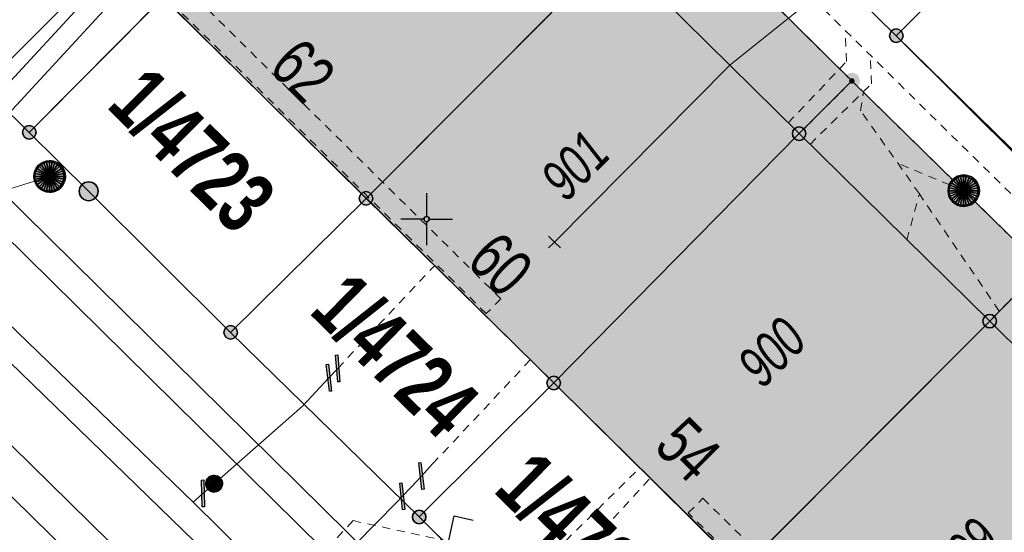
# Model space of a CAD drawing. Header units: metres. Extents: x 2695560 to 2696939, y 1260491 to 1262050.
# Tile 364 of 656: x 2695841 to 2695865, y 1261042 to 1261055. Entities that reach past the tile are written whole.
import ezdxf

# ---------------------------------------------------------------- set-up
doc = ezdxf.new("R2010")
doc.units = ezdxf.units.M
doc.linetypes.add('AUSGEZOGEN', pattern=[0])
doc.linetypes.add('VERDECKT2_S2', pattern=[0.36, 0.2, -0.16])
for name, color, linetype in [('XR$1$AV_Flächen (EO)', 7, 'AUSGEZOGEN'), ('XR$1$AV_Gebäudeflächen (BB)', 7, 'AUSGEZOGEN'), ('XR$1$AV_Gebäudeflächen (EO)', 7, 'AUSGEZOGEN'), ('XR$1$AV_Grenzpunkte', 7, 'AUSGEZOGEN'), ('XR$1$AV_Grundstück-Nr.', 7, 'AUSGEZOGEN'), ('XR$1$AV_Haus-Nr.', 7, 'AUSGEZOGEN'), ('XR$1$AV_Koordinatennetzpunkte', 7, 'AUSGEZOGEN'), ('XR$1$AV_Linien (BB)', 7, 'AUSGEZOGEN'), ('XR$1$AV_Versicherung-Nr.', 7, 'AUSGEZOGEN'), ('XR$1$AW_LK_Schachtdeckel', 24, 'AUSGEZOGEN'), ('XR$1$AW_LK_Zwischenpunkt', 24, 'AUSGEZOGEN'), ('XR$1$GA_LK_Absperrarmatur', 32, 'AUSGEZOGEN'), ('XR$1$GA_LK_Rohrleitungsteil', 32, 'AUSGEZOGEN'), ('XR$1$Liegenschaftsgrenzen', 7, 'AUSGEZOGEN'), ('XR$1$PFAV', 255, 'AUSGEZOGEN'), ('XR$1$PFAW', 255, 'AUSGEZOGEN'), ('XR$1$PFGA', 255, 'AUSGEZOGEN'), ('XR$1$RP_Abstandslinie', 7, 'AUSGEZOGEN'), ('XR$1$WA_LK_Rohrleitungsteil', 171, 'AUSGEZOGEN')]:
    doc.layers.add(name, color=color, linetype=linetype)
for name, color, linetype, lineweight in [('XR$2$ABW-Linie-R-genau', 4, 'AUSGEZOGEN', 18), ('XR$2$ABW-Linie-R-ungenau', 4, 'VERDECKT2_S2', 18), ('XR$2$ABW-LinieFlaeche-R-genau', 4, 'AUSGEZOGEN', 18), ('XR$2$ABW-Punkt', 6, 'AUSGEZOGEN', 18), ('XR$2$ELE-Flaeche-oberirdisch', 1, 'AUSGEZOGEN', 18), ('XR$2$ELE-LinieFlaeche-genau', 1, 'AUSGEZOGEN', 18), ('XR$2$ELE-LinieFlaeche-ungenau', 1, 'VERDECKT2_S2', 18), ('XR$2$GAS-Linie-genau', 12, 'AUSGEZOGEN', 18), ('XR$2$GAS-Linie-ungenau', 12, 'VERDECKT2_S2', 18), ('XR$2$GAS-Punkt', 12, 'AUSGEZOGEN', 18), ('XR$2$KOM-Linie-U-genau', 91, 'AUSGEZOGEN', 18), ('XR$2$KOM-Punkt-U', 91, 'AUSGEZOGEN', 18), ('XR$2$WAS-Linie-genau', 5, 'AUSGEZOGEN', 18), ('XR$2$WAS-Linie-ungenau', 5, 'VERDECKT2_S2', 18)]:
    doc.layers.add(name, color=color, linetype=linetype, lineweight=lineweight)
doc.styles.add('ARIAL', font='arial.ttf')

# ---------------------------------------------------------------- blocks, each defined once
blk = doc.blocks.new('BAV15')
at = {"layer": 'XR$1$PFAV', "transparency": 33554687}
blk.add_hatch(color=7, dxfattribs=at).paths.add_polyline_path([(0.5, 0), (0.49, 0.101), (0.459, 0.197), (0.41, 0.286), (0.344, 0.362), (0.264, 0.424), (0.174, 0.469), (0.076, 0.494), (-0.025, 0.499), (-0.125, 0.484), (-0.22, 0.449), (-0.306, 0.395), (-0.379, 0.326), (-0.437, 0.243), (-0.477, 0.15), (-0.497, 0.051), (-0.497, -0.051), (-0.477, -0.15), (-0.437, -0.243), (-0.379, -0.326), (-0.306, -0.395), (-0.22, -0.449), (-0.125, -0.484), (-0.025, -0.499), (0.076, -0.494), (0.174, -0.469), (0.264, -0.424), (0.344, -0.362), (0.41, -0.286), (0.459, -0.197), (0.49, -0.101)])
at = {"color": 7, "transparency": 33554687}
for start, end in [(90, 270), (270, 90)]:
    blk.add_arc((0, 0), 0.5, start, end, dxfattribs=at)
at = {"layer": 'XR$1$PFAV', "transparency": 33554687}
blk.add_circle((0, 0), 0.5, dxfattribs=at)
blk = doc.blocks.new('BWAV20')
at = {"true_color": 0x000000, "transparency": 33554687}
blk.add_hatch(color=18, dxfattribs=at).paths.add_polyline_path([(0.167, 0), (0.163, 0.034), (0.153, 0.066), (0.137, 0.095), (0.115, 0.121), (0.088, 0.141), (0.058, 0.156), (0.025, 0.165), (-0.008, 0.166), (-0.042, 0.161), (-0.073, 0.15), (-0.102, 0.132), (-0.126, 0.109), (-0.146, 0.081), (-0.159, 0.05), (-0.166, 0.017), (-0.166, -0.017), (-0.159, -0.05), (-0.146, -0.081), (-0.126, -0.109), (-0.102, -0.132), (-0.073, -0.15), (-0.042, -0.161), (-0.008, -0.166), (0.025, -0.165), (0.058, -0.156), (0.088, -0.141), (0.115, -0.121), (0.137, -0.095), (0.153, -0.066), (0.163, -0.034)])
at = {"layer": 'XR$1$PFAV', "transparency": 33554687}
blk.add_hatch(color=7, dxfattribs=at).paths.add_polyline_path([(0.5, 0), (0.49, 0.101), (0.459, 0.197), (0.41, 0.286), (0.344, 0.362), (0.264, 0.424), (0.174, 0.469), (0.076, 0.494), (-0.025, 0.499), (-0.125, 0.484), (-0.22, 0.449), (-0.306, 0.395), (-0.379, 0.326), (-0.437, 0.243), (-0.477, 0.15), (-0.497, 0.051), (-0.497, -0.051), (-0.477, -0.15), (-0.437, -0.243), (-0.379, -0.326), (-0.306, -0.395), (-0.22, -0.449), (-0.125, -0.484), (-0.025, -0.499), (0.076, -0.494), (0.174, -0.469), (0.264, -0.424), (0.344, -0.362), (0.41, -0.286), (0.459, -0.197), (0.49, -0.101)])
blk = doc.blocks.new('BAV2041')
at = {"color": 7, "transparency": 33554687}
for p, q in [((0, 0.5), (0, 0.05)), ((-0.05, 0), (-0.5, 0)), ((0.05, 0), (0.5, 0)), ((0, -0.05), (0, -0.5))]:
    blk.add_line(p, q, dxfattribs=at)
blk.add_circle((0, 0), 0.05, dxfattribs=at)
for start, end in [(90, 270), (270, 90)]:
    blk.add_arc((0, 0), 0.05, start, end, dxfattribs=at)
blk = doc.blocks.new('BAW2093')
at = {"transparency": 33554687}
blk.add_lwpolyline([(-0.375, -0.5), (0, -0.5), (0, 0.5), (0.375, 0.5)], dxfattribs=at)
blk = doc.blocks.new('BAW2088')
at = {"layer": 'XR$1$PFAW', "transparency": 33554687}
blk.add_hatch(color=253, dxfattribs=at).paths.add_polyline_path([(0.51, 0), (0.5, 0.101), (0.47, 0.197), (0.421, 0.286), (0.355, 0.362), (0.275, 0.424), (0.184, 0.469), (0.086, 0.494), (-0.015, 0.499), (-0.115, 0.484), (-0.21, 0.449), (-0.296, 0.395), (-0.369, 0.326), (-0.427, 0.243), (-0.467, 0.15), (-0.487, 0.051), (-0.487, -0.051), (-0.467, -0.15), (-0.427, -0.243), (-0.369, -0.326), (-0.296, -0.395), (-0.21, -0.449), (-0.115, -0.484), (-0.015, -0.499), (0.086, -0.494), (0.184, -0.469), (0.275, -0.424), (0.355, -0.362), (0.421, -0.286), (0.47, -0.197), (0.5, -0.101)])
at = {"transparency": 33554687}
for start, end in [(91.1948, 268.8052), (268.8052, 91.1948)]:
    blk.add_arc((0.01, 0), 0.5, start, end, dxfattribs=at)
at = {"layer": 'XR$1$PFAW', "transparency": 33554687}
blk.add_circle((0.01, 0), 0.5, dxfattribs=at)
blk = doc.blocks.new('BWA2013')
at = {"true_color": 0x000000, "transparency": 33554687}
blk.add_hatch(color=18, dxfattribs=at).paths.add_polyline_path([(-0.291, -0.409), (0.352, 0.357), (0.291, 0.409), (-0.352, -0.357)])
at = {"transparency": 33554687}
blk.add_lwpolyline([(-0.291, -0.409), (-0.352, -0.357), (0.291, 0.409), (0.352, 0.357), (-0.291, -0.409)], close=True, dxfattribs=at)
blk = doc.blocks.new('BGA2013')
at = {"transparency": 33554687}
blk.add_hatch(color=36, dxfattribs=at).paths.add_polyline_path([(-0.291, -0.409), (0.352, 0.357), (0.291, 0.409), (-0.352, -0.357)])
at = {"color": 32, "transparency": 33554687}
blk.add_lwpolyline([(-0.291, -0.409), (-0.352, -0.357), (0.291, 0.409), (0.352, 0.357), (-0.291, -0.409)], close=True, dxfattribs=at)
blk = doc.blocks.new('BGA965')
at = {"layer": 'XR$1$PFGA', "transparency": 33554687}
blk.add_hatch(color=7, dxfattribs=at).paths.add_polyline_path([(0.5, 0), (0.49, 0.101), (0.459, 0.197), (0.41, 0.286), (0.344, 0.362), (0.264, 0.424), (0.174, 0.469), (0.076, 0.494), (-0.025, 0.499), (-0.125, 0.484), (-0.22, 0.449), (-0.306, 0.395), (-0.379, 0.326), (-0.437, 0.243), (-0.477, 0.15), (-0.497, 0.051), (-0.497, -0.051), (-0.477, -0.15), (-0.437, -0.243), (-0.379, -0.326), (-0.306, -0.395), (-0.22, -0.449), (-0.125, -0.484), (-0.025, -0.499), (0.076, -0.494), (0.174, -0.469), (0.264, -0.424), (0.344, -0.362), (0.41, -0.286), (0.459, -0.197), (0.49, -0.101)])
at = {"color": 32, "transparency": 33554687}
blk.add_line((0, 0.5), (0, -0.5), dxfattribs=at)
for start, end in [(90, 270), (270, 90)]:
    blk.add_arc((0, 0), 0.5, start, end, dxfattribs=at)
at = {"layer": 'XR$1$PFGA', "transparency": 33554687}
blk.add_circle((0, 0), 0.5, dxfattribs=at)
blk = doc.blocks.new('KOM-UNBEKANNT-U')
at = {"layer": 'XR$2$KOM-Punkt-U', "linetype": 'AUSGEZOGEN', "lineweight": 20, "transparency": 33554687}
for p, q in [((0, 0, 2500), (-141, 141, 2500)), ((-141, -141, 2500), (0, 0, 2500)), ((0, 0, 2500), (141, 141, 2500)), ((141, -141, 2500), (0, 0, 2500))]:
    blk.add_line(p, q, dxfattribs=at)
blk = doc.blocks.new('GAS-ABSPERRORGAN')
at = {"layer": 'XR$2$GAS-Punkt', "linetype": 'AUSGEZOGEN', "lineweight": 25, "transparency": 33554687}
blk.add_line((0, 200, 2500), (0, -200, 2500), dxfattribs=at)
for points in [[(-196, 39, 2500), (0, 0, 2500), (-200, 0, 2500)], [(-196, 39), (0, 0), (-200, 0)], [(-196, 39, 2500), (-196, 39), (-200, 0), (-200, 0, 2500)], [(-200, 0, 2500), (0, 0, 2500), (-196, -39, 2500)], [(-200, 0), (0, 0), (-196, -39)], [(-185, 77, 2500), (0, 0, 2500), (-196, 39, 2500)], [(-185, 77), (0, 0), (-196, 39)], [(-185, 77, 2500), (-185, 77), (-196, 39), (-196, 39, 2500)], [(-196, -39, 2500), (0, 0, 2500), (-185, -77, 2500)], [(-196, -39), (0, 0), (-185, -77)], [(-166, 111, 2500), (0, 0, 2500), (-185, 77, 2500)], [(-166, 111), (0, 0), (-185, 77)], [(-166, 111, 2500), (-166, 111), (-185, 77), (-185, 77, 2500)], [(-185, -77, 2500), (0, 0, 2500), (-166, -111, 2500)], [(-185, -77), (0, 0), (-166, -111)], [(-141, 141, 2500), (0, 0, 2500), (-166, 111, 2500)], [(-141, 141), (0, 0), (-166, 111)], [(-141, 141, 2500), (-141, 141), (-166, 111), (-166, 111, 2500)], [(-166, -111, 2500), (0, 0, 2500), (-141, -141, 2500)], [(-166, -111), (0, 0), (-141, -141)], [(-111, 166, 2500), (0, 0, 2500), (-141, 141, 2500)], [(-111, 166), (0, 0), (-141, 141)], [(-111, 166, 2500), (-111, 166), (-141, 141), (-141, 141, 2500)], [(-141, -141, 2500), (0, 0, 2500), (-111, -166, 2500)], [(-141, -141), (0, 0), (-111, -166)], [(-77, 185, 2500), (0, 0, 2500), (-111, 166, 2500)], [(-77, 185), (0, 0), (-111, 166)], [(-77, 185, 2500), (-77, 185), (-111, 166), (-111, 166, 2500)], [(-111, -166, 2500), (0, 0, 2500), (-77, -185, 2500)], [(-111, -166), (0, 0), (-77, -185)], [(-39, 196, 2500), (0, 0, 2500), (-77, 185, 2500)], [(-39, 196), (0, 0), (-77, 185)], [(-39, 196, 2500), (-39, 196), (-77, 185), (-77, 185, 2500)], [(-77, -185, 2500), (0, 0, 2500), (-39, -196, 2500)], [(-77, -185), (0, 0), (-39, -196)], [(0, 200, 2500), (0, 0, 2500), (-39, 196, 2500)], [(0, 200), (0, 0), (-39, 196)], [(0, 200, 2500), (0, 200), (-39, 196), (-39, 196, 2500)], [(-39, -196, 2500), (0, 0, 2500), (0, -200, 2500)], [(-39, -196), (0, 0), (0, -200)], [(39, 196, 2500), (0, 0, 2500), (0, 200, 2500)], [(39, 196), (0, 0), (0, 200)], [(39, 196, 2500), (39, 196), (0, 200), (0, 200, 2500)], [(77, 185, 2500), (0, 0, 2500), (39, 196, 2500)], [(77, 185), (0, 0), (39, 196)], [(111, 166, 2500), (0, 0, 2500), (77, 185, 2500)], [(111, 166), (0, 0), (77, 185)], [(141, 141, 2500), (0, 0, 2500), (111, 166, 2500)], [(141, 141), (0, 0), (111, 166)], [(166, 111, 2500), (0, 0, 2500), (141, 141, 2500)], [(166, 111), (0, 0), (141, 141)], [(185, 77, 2500), (0, 0, 2500), (166, 111, 2500)], [(185, 77), (0, 0), (166, 111)], [(196, 39, 2500), (0, 0, 2500), (185, 77, 2500)], [(196, 39), (0, 0), (185, 77)], [(200, 0, 2500), (0, 0, 2500), (196, 39, 2500)], [(200, 0), (0, 0), (196, 39)], [(0, -200, 2500), (0, 0, 2500), (39, -196, 2500)], [(39, -196, 2500), (0, 0, 2500), (77, -185, 2500)], [(77, -185, 2500), (0, 0, 2500), (111, -166, 2500)], [(111, -166, 2500), (0, 0, 2500), (141, -141, 2500)], [(141, -141, 2500), (0, 0, 2500), (166, -111, 2500)], [(166, -111, 2500), (0, 0, 2500), (185, -77, 2500)], [(185, -77, 2500), (0, 0, 2500), (196, -39, 2500)], [(196, -39, 2500), (0, 0, 2500), (200, 0, 2500)], [(0, -200), (0, 0), (39, -196)], [(39, -196), (0, 0), (77, -185)], [(77, -185), (0, 0), (111, -166)], [(111, -166), (0, 0), (141, -141)], [(141, -141), (0, 0), (166, -111)], [(166, -111), (0, 0), (185, -77)], [(185, -77), (0, 0), (196, -39)], [(196, -39), (0, 0), (200, 0)], [(77, 185, 2500), (77, 185), (39, 196), (39, 196, 2500)], [(111, 166, 2500), (111, 166), (77, 185), (77, 185, 2500)], [(141, 141, 2500), (141, 141), (111, 166), (111, 166, 2500)], [(166, 111, 2500), (166, 111), (141, 141), (141, 141, 2500)], [(185, 77, 2500), (185, 77), (166, 111), (166, 111, 2500)], [(196, 39, 2500), (196, 39), (185, 77), (185, 77, 2500)], [(200, 0, 2500), (200, 0), (196, 39), (196, 39, 2500)], [(-200, 0, 2500), (-200, 0), (-196, -39), (-196, -39, 2500)], [(-196, -39, 2500), (-196, -39), (-185, -77), (-185, -77, 2500)], [(-185, -77, 2500), (-185, -77), (-166, -111), (-166, -111, 2500)], [(-166, -111, 2500), (-166, -111), (-141, -141), (-141, -141, 2500)], [(-141, -141, 2500), (-141, -141), (-111, -166), (-111, -166, 2500)], [(-111, -166, 2500), (-111, -166), (-77, -185), (-77, -185, 2500)], [(-77, -185, 2500), (-77, -185), (-39, -196), (-39, -196, 2500)], [(-39, -196, 2500), (-39, -196), (0, -200), (0, -200, 2500)], [(0, -200, 2500), (0, -200), (39, -196), (39, -196, 2500)], [(39, -196, 2500), (39, -196), (77, -185), (77, -185, 2500)], [(77, -185, 2500), (77, -185), (111, -166), (111, -166, 2500)], [(111, -166, 2500), (111, -166), (141, -141), (141, -141, 2500)], [(141, -141, 2500), (141, -141), (166, -111), (166, -111, 2500)], [(166, -111, 2500), (166, -111), (185, -77), (185, -77, 2500)], [(185, -77, 2500), (185, -77), (196, -39), (196, -39, 2500)], [(196, -39, 2500), (196, -39), (200, 0), (200, 0, 2500)]]:
    blk.add_3dface(points, dxfattribs=at)
blk = doc.blocks.new('ABW-SCHLAMMSAMMLER_RUND')
at = {"layer": 'XR$2$ABW-Punkt', "linetype": 'AUSGEZOGEN', "lineweight": 13, "transparency": 33554687}
for p, q in [((-70, 75, 2500), (70, 75, 2500)), ((-70, -75, 2500), (70, -75, 2500))]:
    blk.add_line(p, q, dxfattribs=at)
blk.add_polyline3d([(90, 0, 2500), (0, 0, 2500), (-90, 0, 2500)], dxfattribs=at)
at = {"layer": 'XR$2$ABW-Punkt', "linetype": 'AUSGEZOGEN', "lineweight": 25, "transparency": 33554687}
for points in [[(-147, 29, 2500), (0, 0, 2500), (-150, 0, 2500)], [(-147, 29), (0, 0), (-150, 0)], [(-147, 29, 2500), (-147, 29), (-150, 0), (-150, 0, 2500)], [(-150, 0, 2500), (0, 0, 2500), (-147, -29, 2500)], [(-150, 0), (0, 0), (-147, -29)], [(-139, 57, 2500), (0, 0, 2500), (-147, 29, 2500)], [(-139, 57), (0, 0), (-147, 29)], [(-139, 57, 2500), (-139, 57), (-147, 29), (-147, 29, 2500)], [(-147, -29, 2500), (0, 0, 2500), (-139, -57, 2500)], [(-147, -29), (0, 0), (-139, -57)], [(-125, 83, 2500), (0, 0, 2500), (-139, 57, 2500)], [(-125, 83), (0, 0), (-139, 57)], [(-125, 83, 2500), (-125, 83), (-139, 57), (-139, 57, 2500)], [(-139, -57, 2500), (0, 0, 2500), (-125, -83, 2500)], [(-139, -57), (0, 0), (-125, -83)], [(-106, 106, 2500), (0, 0, 2500), (-125, 83, 2500)], [(-106, 106), (0, 0), (-125, 83)], [(-106, 106, 2500), (-106, 106), (-125, 83), (-125, 83, 2500)], [(-125, -83, 2500), (0, 0, 2500), (-106, -106, 2500)], [(-125, -83), (0, 0), (-106, -106)], [(-83, 125, 2500), (0, 0, 2500), (-106, 106, 2500)], [(-83, 125), (0, 0), (-106, 106)], [(-83, 125, 2500), (-83, 125), (-106, 106), (-106, 106, 2500)], [(-106, -106, 2500), (0, 0, 2500), (-83, -125, 2500)], [(-106, -106), (0, 0), (-83, -125)], [(-57, 139, 2500), (0, 0, 2500), (-83, 125, 2500)], [(-57, 139), (0, 0), (-83, 125)], [(-57, 139, 2500), (-57, 139), (-83, 125), (-83, 125, 2500)], [(-83, -125, 2500), (0, 0, 2500), (-57, -139, 2500)], [(-83, -125), (0, 0), (-57, -139)], [(-29, 147, 2500), (0, 0, 2500), (-57, 139, 2500)], [(-29, 147), (0, 0), (-57, 139)], [(-29, 147, 2500), (-29, 147), (-57, 139), (-57, 139, 2500)], [(-57, -139, 2500), (0, 0, 2500), (-29, -147, 2500)], [(-57, -139), (0, 0), (-29, -147)], [(0, 150, 2500), (0, 0, 2500), (-29, 147, 2500)], [(0, 150), (0, 0), (-29, 147)], [(0, 150, 2500), (0, 150), (-29, 147), (-29, 147, 2500)], [(-29, -147, 2500), (0, 0, 2500), (0, -150, 2500)], [(-29, -147), (0, 0), (0, -150)], [(29, 147, 2500), (0, 0, 2500), (0, 150, 2500)], [(29, 147), (0, 0), (0, 150)], [(29, 147, 2500), (29, 147), (0, 150), (0, 150, 2500)], [(57, 139, 2500), (0, 0, 2500), (29, 147, 2500)], [(57, 139), (0, 0), (29, 147)], [(83, 125, 2500), (0, 0, 2500), (57, 139, 2500)], [(83, 125), (0, 0), (57, 139)], [(106, 106, 2500), (0, 0, 2500), (83, 125, 2500)], [(106, 106), (0, 0), (83, 125)], [(125, 83, 2500), (0, 0, 2500), (106, 106, 2500)], [(125, 83), (0, 0), (106, 106)], [(139, 57, 2500), (0, 0, 2500), (125, 83, 2500)], [(139, 57), (0, 0), (125, 83)], [(147, 29, 2500), (0, 0, 2500), (139, 57, 2500)], [(147, 29), (0, 0), (139, 57)], [(150, 0, 2500), (0, 0, 2500), (147, 29, 2500)], [(150, 0), (0, 0), (147, 29)], [(0, -150, 2500), (0, 0, 2500), (29, -147, 2500)], [(29, -147, 2500), (0, 0, 2500), (57, -139, 2500)], [(57, -139, 2500), (0, 0, 2500), (83, -125, 2500)], [(83, -125, 2500), (0, 0, 2500), (106, -106, 2500)], [(106, -106, 2500), (0, 0, 2500), (125, -83, 2500)], [(125, -83, 2500), (0, 0, 2500), (139, -57, 2500)], [(139, -57, 2500), (0, 0, 2500), (147, -29, 2500)], [(147, -29, 2500), (0, 0, 2500), (150, 0, 2500)], [(0, -150), (0, 0), (29, -147)], [(29, -147), (0, 0), (57, -139)], [(57, -139), (0, 0), (83, -125)], [(83, -125), (0, 0), (106, -106)], [(106, -106), (0, 0), (125, -83)], [(125, -83), (0, 0), (139, -57)], [(139, -57), (0, 0), (147, -29)], [(147, -29), (0, 0), (150, 0)], [(57, 139, 2500), (57, 139), (29, 147), (29, 147, 2500)], [(83, 125, 2500), (83, 125), (57, 139), (57, 139, 2500)], [(106, 106, 2500), (106, 106), (83, 125), (83, 125, 2500)], [(125, 83, 2500), (125, 83), (106, 106), (106, 106, 2500)], [(139, 57, 2500), (139, 57), (125, 83), (125, 83, 2500)], [(147, 29, 2500), (147, 29), (139, 57), (139, 57, 2500)], [(150, 0, 2500), (150, 0), (147, 29), (147, 29, 2500)], [(-150, 0, 2500), (-150, 0), (-147, -29), (-147, -29, 2500)], [(-147, -29, 2500), (-147, -29), (-139, -57), (-139, -57, 2500)], [(-139, -57, 2500), (-139, -57), (-125, -83), (-125, -83, 2500)], [(-125, -83, 2500), (-125, -83), (-106, -106), (-106, -106, 2500)], [(-106, -106, 2500), (-106, -106), (-83, -125), (-83, -125, 2500)], [(-83, -125, 2500), (-83, -125), (-57, -139), (-57, -139, 2500)], [(-57, -139, 2500), (-57, -139), (-29, -147), (-29, -147, 2500)], [(-29, -147, 2500), (-29, -147), (0, -150), (0, -150, 2500)], [(0, -150, 2500), (0, -150), (29, -147), (29, -147, 2500)], [(29, -147, 2500), (29, -147), (57, -139), (57, -139, 2500)], [(57, -139, 2500), (57, -139), (83, -125), (83, -125, 2500)], [(83, -125, 2500), (83, -125), (106, -106), (106, -106, 2500)], [(106, -106, 2500), (106, -106), (125, -83), (125, -83, 2500)], [(125, -83, 2500), (125, -83), (139, -57), (139, -57, 2500)], [(139, -57, 2500), (139, -57), (147, -29), (147, -29, 2500)], [(147, -29, 2500), (147, -29), (150, 0), (150, 0, 2500)]]:
    blk.add_3dface(points, dxfattribs=at)
blk = doc.blocks.new('ABW-DECKEL')
at = {"layer": 'XR$2$ABW-Punkt', "linetype": 'AUSGEZOGEN', "lineweight": 25, "transparency": 33554687}
for points in [[(-247, 247, 2500), (0, 0, 2500), (-291, 194, 2500)], [(-247, 247), (0, 0), (-291, 194)], [(-247, 247, 2500), (-247, 247), (-291, 194), (-291, 194, 2500)], [(-194, 291, 2500), (0, 0, 2500), (-247, 247, 2500)], [(-194, 291), (0, 0), (-247, 247)], [(-194, 291, 2500), (-194, 291), (-247, 247), (-247, 247, 2500)], [(-134, 323, 2500), (0, 0, 2500), (-194, 291, 2500)], [(-134, 323), (0, 0), (-194, 291)], [(-134, 323, 2500), (-134, 323), (-194, 291), (-194, 291, 2500)], [(-68, 343, 2500), (0, 0, 2500), (-134, 323, 2500)], [(-68, 343), (0, 0), (-134, 323)], [(-68, 343, 2500), (-68, 343), (-134, 323), (-134, 323, 2500)], [(0, 350, 2500), (0, 0, 2500), (-68, 343, 2500)], [(0, 350), (0, 0), (-68, 343)], [(0, 350, 2500), (0, 350), (-68, 343), (-68, 343, 2500)], [(68, 343, 2500), (0, 0, 2500), (0, 350, 2500)], [(68, 343), (0, 0), (0, 350)], [(68, 343, 2500), (68, 343), (0, 350), (0, 350, 2500)], [(134, 323, 2500), (0, 0, 2500), (68, 343, 2500)], [(134, 323), (0, 0), (68, 343)], [(194, 291, 2500), (0, 0, 2500), (134, 323, 2500)], [(194, 291), (0, 0), (134, 323)], [(247, 247, 2500), (0, 0, 2500), (194, 291, 2500)], [(247, 247), (0, 0), (194, 291)], [(291, 194, 2500), (0, 0, 2500), (247, 247, 2500)], [(291, 194), (0, 0), (247, 247)], [(134, 323, 2500), (134, 323), (68, 343), (68, 343, 2500)], [(194, 291, 2500), (194, 291), (134, 323), (134, 323, 2500)], [(247, 247, 2500), (247, 247), (194, 291), (194, 291, 2500)], [(291, 194, 2500), (291, 194), (247, 247), (247, 247, 2500)], [(-343, 68, 2500), (0, 0, 2500), (-350, 0, 2500)], [(-343, 68), (0, 0), (-350, 0)], [(-343, 68, 2500), (-343, 68), (-350, 0), (-350, 0, 2500)], [(-350, 0, 2500), (0, 0, 2500), (-343, -68, 2500)], [(-350, 0), (0, 0), (-343, -68)], [(-323, 134, 2500), (0, 0, 2500), (-343, 68, 2500)], [(-323, 134), (0, 0), (-343, 68)], [(-323, 134, 2500), (-323, 134), (-343, 68), (-343, 68, 2500)], [(-343, -68, 2500), (0, 0, 2500), (-323, -134, 2500)], [(-343, -68), (0, 0), (-323, -134)], [(-291, 194, 2500), (0, 0, 2500), (-323, 134, 2500)], [(-291, 194), (0, 0), (-323, 134)], [(-291, 194, 2500), (-291, 194), (-323, 134), (-323, 134, 2500)], [(-323, -134, 2500), (0, 0, 2500), (-291, -194, 2500)], [(-323, -134), (0, 0), (-291, -194)], [(-291, -194, 2500), (0, 0, 2500), (-247, -247, 2500)], [(-291, -194), (0, 0), (-247, -247)], [(-247, -247, 2500), (0, 0, 2500), (-194, -291, 2500)], [(-247, -247), (0, 0), (-194, -291)], [(-194, -291, 2500), (0, 0, 2500), (-134, -323, 2500)], [(-194, -291), (0, 0), (-134, -323)], [(-134, -323, 2500), (0, 0, 2500), (-68, -343, 2500)], [(-134, -323), (0, 0), (-68, -343)], [(-68, -343, 2500), (0, 0, 2500), (0, -350, 2500)], [(-68, -343), (0, 0), (0, -350)], [(323, 134, 2500), (0, 0, 2500), (291, 194, 2500)], [(323, 134), (0, 0), (291, 194)], [(343, 68, 2500), (0, 0, 2500), (323, 134, 2500)], [(343, 68), (0, 0), (323, 134)], [(350, 0, 2500), (0, 0, 2500), (343, 68, 2500)], [(350, 0), (0, 0), (343, 68)], [(0, -350, 2500), (0, 0, 2500), (68, -343, 2500)], [(68, -343, 2500), (0, 0, 2500), (134, -323, 2500)], [(134, -323, 2500), (0, 0, 2500), (194, -291, 2500)], [(194, -291, 2500), (0, 0, 2500), (247, -247, 2500)], [(247, -247, 2500), (0, 0, 2500), (291, -194, 2500)], [(291, -194, 2500), (0, 0, 2500), (323, -134, 2500)], [(323, -134, 2500), (0, 0, 2500), (343, -68, 2500)], [(343, -68, 2500), (0, 0, 2500), (350, 0, 2500)], [(0, -350), (0, 0), (68, -343)], [(68, -343), (0, 0), (134, -323)], [(134, -323), (0, 0), (194, -291)], [(194, -291), (0, 0), (247, -247)], [(247, -247), (0, 0), (291, -194)], [(291, -194), (0, 0), (323, -134)], [(323, -134), (0, 0), (343, -68)], [(343, -68), (0, 0), (350, 0)], [(323, 134, 2500), (323, 134), (291, 194), (291, 194, 2500)], [(343, 68, 2500), (343, 68), (323, 134), (323, 134, 2500)], [(350, 0, 2500), (350, 0), (343, 68), (343, 68, 2500)], [(-350, 0, 2500), (-350, 0), (-343, -68), (-343, -68, 2500)], [(-343, -68, 2500), (-343, -68), (-323, -134), (-323, -134, 2500)], [(-323, -134, 2500), (-323, -134), (-291, -194), (-291, -194, 2500)], [(-291, -194, 2500), (-291, -194), (-247, -247), (-247, -247, 2500)], [(247, -247, 2500), (247, -247), (291, -194), (291, -194, 2500)], [(291, -194, 2500), (291, -194), (323, -134), (323, -134, 2500)], [(323, -134, 2500), (323, -134), (343, -68), (343, -68, 2500)], [(343, -68, 2500), (343, -68), (350, 0), (350, 0, 2500)], [(-247, -247, 2500), (-247, -247), (-194, -291), (-194, -291, 2500)], [(-194, -291, 2500), (-194, -291), (-134, -323), (-134, -323, 2500)], [(-134, -323, 2500), (-134, -323), (-68, -343), (-68, -343, 2500)], [(-68, -343, 2500), (-68, -343), (0, -350), (0, -350, 2500)], [(0, -350, 2500), (0, -350), (68, -343), (68, -343, 2500)], [(68, -343, 2500), (68, -343), (134, -323), (134, -323, 2500)], [(134, -323, 2500), (134, -323), (194, -291), (194, -291, 2500)], [(194, -291, 2500), (194, -291), (247, -247), (247, -247, 2500)]]:
    blk.add_3dface(points, dxfattribs=at)

msp = doc.modelspace()

# ---------------------------------------------------------------- hatches: boundary and pattern name
at = {"layer": 'XR$1$AV_Gebäudeflächen (BB)', "true_color": 0xd2d2d2, "transparency": 33554687}
for points in [[(2695849.51, 1261050.31), (2695855.47, 1261056.29), (2695850.53, 1261061.137), (2695848.757, 1261059.342), (2695848.294, 1261059.8), (2695847.38, 1261058.902), (2695847.857, 1261058.431), (2695844.621, 1261055.155)], [(2695855.47, 1261056.29), (2695849.51, 1261050.31), (2695854.03, 1261045.86), (2695859.94, 1261051.87)], [(2695858.57, 1261041.37), (2695864.53, 1261047.35), (2695859.94, 1261051.87), (2695854.03, 1261045.86)], [(2695864.53, 1261047.35), (2695858.57, 1261041.37), (2695863.465, 1261036.516), (2695869.377, 1261042.536)]]:
    msp.add_hatch(color=254, dxfattribs=at).paths.add_polyline_path(points)
at = {"layer": 'XR$1$AV_Gebäudeflächen (EO)', "true_color": 0xebebeb, "transparency": 33554687}
for points in [[(2695855.47, 1261056.29), (2695859.94, 1261051.87), (2695861.21, 1261053.14), (2695856.73, 1261057.58)], [(2695859.94, 1261051.87), (2695864.53, 1261047.35), (2695865.79, 1261048.64), (2695861.21, 1261053.14)], [(2695864.53, 1261047.35), (2695869.377, 1261042.536), (2695870.65, 1261043.83), (2695869.901, 1261044.571), (2695865.79, 1261048.64)]]:
    msp.add_hatch(color=7, dxfattribs=at).paths.add_polyline_path(points)

# ---------------------------------------------------------------- linework, layer by layer
at = {"layer": 'XR$1$AV_Flächen (EO)', "color": 7, "linetype": 'AUSGEZOGEN', "transparency": 33554687}
for p, q in [((2695855.47, 1261056.29), (2695859.94, 1261051.87)), ((2695859.94, 1261051.87), (2695864.53, 1261047.35)), ((2695864.53, 1261047.35), (2695869.377, 1261042.536))]:
    msp.add_line(p, q, dxfattribs=at)
at = {"layer": 'XR$1$AV_Flächen (EO)', "color": 7, "linetype": 'VERDECKT2_S2', "transparency": 33554687}
for points in [[(2695859.94, 1261051.87), (2695861.21, 1261053.14), (2695856.73, 1261057.58), (2695855.47, 1261056.29)], [(2695864.53, 1261047.35), (2695865.79, 1261048.64), (2695861.21, 1261053.14), (2695859.94, 1261051.87)], [(2695869.377, 1261042.536), (2695870.65, 1261043.83), (2695869.901, 1261044.571), (2695865.79, 1261048.64), (2695864.53, 1261047.35)]]:
    msp.add_lwpolyline(points, dxfattribs=at)
at = {"layer": 'XR$1$AV_Linien (BB)', "color": 7, "linetype": 'AUSGEZOGEN', "transparency": 33554687}
for p, q in [((2695849.51, 1261050.31), (2695855.47, 1261056.29)), ((2695855.47, 1261056.29), (2695859.94, 1261051.87)), ((2695841.4, 1261051.9), (2695844.621, 1261055.155)), ((2695849.51, 1261050.31), (2695844.621, 1261055.155)), ((2695859.94, 1261051.87), (2695854.03, 1261045.86)), ((2695859.94, 1261051.87), (2695864.53, 1261047.35)), ((2695854.03, 1261045.86), (2695849.51, 1261050.31)), ((2695858.57, 1261041.37), (2695864.53, 1261047.35)), ((2695864.53, 1261047.35), (2695869.377, 1261042.536)), ((2695858.57, 1261041.37), (2695854.03, 1261045.86))]:
    msp.add_line(p, q, dxfattribs=at)
for points in [[(2695866.916, 1261049.605), (2695862.28, 1261054.23), (2695857.79, 1261058.65), (2695853.92, 1261062.43), (2695852.87, 1261063.46)], [(2695851.83, 1261062.41), (2695852.52, 1261061.72), (2695856.73, 1261057.58), (2695861.21, 1261053.14), (2695865.79, 1261048.64), (2695869.901, 1261044.571), (2695870.65, 1261043.83)], [(2695841.4, 1261051.9), (2695842.83, 1261050.48), (2695846.25, 1261047.08), (2695850.79, 1261042.63), (2695855.35, 1261038.11), (2695860.27, 1261033.28)]]:
    msp.add_lwpolyline(points, dxfattribs=at)
at = {"layer": 'XR$1$Liegenschaftsgrenzen', "color": 7, "linetype": 'AUSGEZOGEN', "transparency": 33554687}
for p, q in [((2695841.4, 1261051.9), (2695851.83, 1261062.41)), ((2695857.79, 1261058.65), (2695862.28, 1261054.23)), ((2695862.28, 1261054.23), (2695866.25, 1261058.21)), ((2695861.21, 1261053.14), (2695856.73, 1261057.58)), ((2695837.53, 1261055.69), (2695841.4, 1261051.9)), ((2695862.28, 1261054.23), (2695866.86, 1261049.72)), ((2695861.21, 1261053.14), (2695865.79, 1261048.64)), ((2695846.25, 1261047.08), (2695850.79, 1261042.63)), ((2695850.79, 1261042.63), (2695855.35, 1261038.11))]:
    msp.add_line(p, q, dxfattribs=at)
for points in [[(2695856.73, 1261057.58), (2695855.47, 1261056.29), (2695849.51, 1261050.31), (2695846.25, 1261047.08)], [(2695850.79, 1261042.63), (2695854.03, 1261045.86), (2695859.94, 1261051.87), (2695861.21, 1261053.14)], [(2695841.4, 1261051.9), (2695842.83, 1261050.48), (2695846.25, 1261047.08)], [(2695865.79, 1261048.64), (2695864.53, 1261047.35), (2695858.57, 1261041.37), (2695855.35, 1261038.11)]]:
    msp.add_lwpolyline(points, dxfattribs=at)
at = {"layer": 'XR$1$RP_Abstandslinie', "color": 7, "linetype": 'AUSGEZOGEN', "transparency": 33554687}
msp.add_lwpolyline([(2695815.92, 1261083.45), (2695852.53, 1261047.34), (2695889.71, 1261010.67), (2695915.9, 1260984.83), (2695942.7, 1260958.39), (2695972.35, 1260992.97), (2695942.13, 1261023.53), (2695912.25, 1261053.75), (2695881.66, 1261084.69), (2695850.32, 1261116.38)], dxfattribs=at)
at = {"layer": 'XR$2$ABW-Linie-R-genau', "linetype": 'AUSGEZOGEN', "transparency": 33554687}
msp.add_line((2695841.883, 1261050.837), (2695840.358, 1261050.356), dxfattribs=at)
at = {"layer": 'XR$2$ABW-Linie-R-ungenau', "linetype": 'VERDECKT2_S2', "transparency": 33554687}
for p, q in [((2695863.902, 1261050.493), (2695862.374, 1261051.13)), ((2695864.761, 1261047.591), (2695862.829, 1261050.429))]:
    msp.add_line(p, q, dxfattribs=at)
for points in [[(2695867.599, 1261047.896), (2695853.003, 1261062.293), (2695852.421, 1261062.874)], [(2695859.676, 1261052.129), (2695861.08, 1261053.608), (2695861.054, 1261054.354)], [(2695860.203, 1261051.609), (2695861.682, 1261053.072), (2695861.656, 1261053.726)], [(2695862.532, 1261049.302), (2695862.838, 1261050.42), (2695861.42, 1261052.421), (2695861.488, 1261052.87)], [(2695851.499, 1261042.043), (2695849.197, 1261042.541), (2695848.755, 1261042.066)]]:
    msp.add_lwpolyline(points, dxfattribs=at)
at = {"layer": 'XR$2$ABW-LinieFlaeche-R-genau', "linetype": 'AUSGEZOGEN', "transparency": 33554687}
msp.add_lwpolyline([(2695889.428, 1261001.421), (2695838.363, 1261051.833), (2695838.855, 1261052.331), (2695889.92, 1261001.919), (2695889.428, 1261001.421)], close=True, dxfattribs=at)
at = {"layer": 'XR$2$ELE-Flaeche-oberirdisch', "transparency": 33554687}
msp.add_lwpolyline([(2695850.058, 1261035.385), (2695844.283, 1261041.096), (2695837.665, 1261047.598), (2695837.049, 1261046.97), (2695843.666, 1261040.47), (2695849.439, 1261034.759), (2695850.058, 1261035.385)], close=True, dxfattribs=at)
at = {"layer": 'XR$2$ELE-LinieFlaeche-genau', "linetype": 'AUSGEZOGEN', "transparency": 33554687}
msp.add_lwpolyline([(2695839.526, 1261051.913), (2695839.619, 1261051.949), (2695839.704, 1261051.987), (2695839.788, 1261052.029), (2695839.87, 1261052.076), (2695839.948, 1261052.125), (2695840.024, 1261052.18), (2695840.097, 1261052.238), (2695840.162, 1261052.294), (2695844.439, 1261056.927), (2695844.905, 1261057.427), (2695845.271, 1261057.087), (2695844.805, 1261056.587), (2695840.512, 1261051.936), (2695840.417, 1261051.852), (2695840.324, 1261051.78), (2695840.228, 1261051.711), (2695840.126, 1261051.646), (2695840.024, 1261051.589), (2695839.92, 1261051.535), (2695839.811, 1261051.487), (2695839.706, 1261051.447), (2695839.526, 1261051.913)], close=True, dxfattribs=at)
at = {"layer": 'XR$2$ELE-LinieFlaeche-ungenau', "linetype": 'VERDECKT2_S2', "transparency": 33554687}
for points in [[(2695852.405, 1261047.534), (2695845.002, 1261054.849), (2695846.94, 1261056.814), (2695847.296, 1261056.462), (2695845.708, 1261054.853), (2695852.757, 1261047.89), (2695852.405, 1261047.534)], [(2695862.751, 1261037.313), (2695857.272, 1261042.726), (2695857.624, 1261043.082), (2695863.103, 1261037.669), (2695862.751, 1261037.313)]]:
    msp.add_lwpolyline(points, close=True, dxfattribs=at)
at = {"layer": 'XR$2$GAS-Linie-genau', "linetype": 'AUSGEZOGEN', "transparency": 33554687}
for p, q in [((2695848.616, 1261045.983), (2695848.828, 1261046.209)), ((2695845.582, 1261043.195), (2695845.852, 1261043.432)), ((2695845.349, 1261042.989), (2695845.499, 1261043.121)), ((2695845.499, 1261043.121), (2695845.582, 1261043.195)), ((2695845.349, 1261042.989), (2695850.899, 1261037.519))]:
    msp.add_line(p, q, dxfattribs=at)
for points in [[(2695838.099, 1261049.969), (2695838.859, 1261049.259), (2695845.349, 1261042.989)], [(2695845.852, 1261043.432), (2695847.978, 1261045.304), (2695848.616, 1261045.983)]]:
    msp.add_lwpolyline(points, dxfattribs=at)
at = {"layer": 'XR$2$GAS-Linie-ungenau', "linetype": 'VERDECKT2_S2', "transparency": 33554687}
for p, q in [((2695848.828, 1261046.209), (2695851.157, 1261048.687)), ((2695853.772, 1261040.725), (2695856.349, 1261043.564))]:
    msp.add_line(p, q, dxfattribs=at)
at = {"layer": 'XR$2$KOM-Linie-U-genau', "linetype": 'AUSGEZOGEN', "transparency": 33554687}
for p, q in [((2695860.89, 1261055.619), (2695858.268, 1261053.521)), ((2695858.268, 1261053.521), (2695854.049, 1261049.255))]:
    msp.add_line(p, q, dxfattribs=at)
at = {"layer": 'XR$2$WAS-Linie-genau', "linetype": 'AUSGEZOGEN', "transparency": 33554687}
for p, q in [((2695837.249, 1261049.939), (2695845.369, 1261042.049)), ((2695850.842, 1261043.617), (2695851.114, 1261043.907)), ((2695850.594, 1261043.352), (2695850.842, 1261043.617)), ((2695850.382, 1261043.126), (2695850.594, 1261043.352))]:
    msp.add_line(p, q, dxfattribs=at)
for points in [[(2695840.877, 1261053.582), (2695844.089, 1261056.809), (2695844.228, 1261056.668)], [(2695848.302, 1261041.002), (2695850.244, 1261042.979), (2695850.382, 1261043.126)]]:
    msp.add_lwpolyline(points, dxfattribs=at)
at = {"layer": 'XR$2$WAS-Linie-ungenau', "linetype": 'VERDECKT2_S2', "transparency": 33554687}
for p, q in [((2695851.114, 1261043.907), (2695853.464, 1261046.415)), ((2695853.549, 1261041.299), (2695856.104, 1261043.813))]:
    msp.add_line(p, q, dxfattribs=at)

# ---------------------------------------------------------------- block references
at = {"layer": 'XR$1$AV_Grenzpunkte', "color": 7, "linetype": 'AUSGEZOGEN', "lineweight": -3, "transparency": 33554687}
for name, p, xscale, yscale in [('BAV15', (2695862.28, 1261054.23), 0.3249999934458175, 0.3249999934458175), ('BWAV20', (2695861.21, 1261053.14), 0.3899999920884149, 0.3899999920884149), ('BAV15', (2695841.4, 1261051.9), 0.3249999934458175, 0.3249999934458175), ('BAV15', (2695859.94, 1261051.87), 0.3249999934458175, 0.3249999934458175), ('BAV15', (2695842.83, 1261050.48), 0.4549999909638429, 0.4549999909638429), ('BAV15', (2695849.51, 1261050.31), 0.3249999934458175, 0.3249999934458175), ('BAV15', (2695864.53, 1261047.35), 0.3249999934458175, 0.3249999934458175), ('BAV15', (2695846.25, 1261047.08), 0.3249999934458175, 0.3249999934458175), ('BAV15', (2695854.03, 1261045.86), 0.3249999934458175, 0.3249999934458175), ('BAV15', (2695850.79, 1261042.63), 0.3249999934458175, 0.3249999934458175)]:
    msp.add_blockref(name, p, dxfattribs=dict(at, xscale=xscale, yscale=yscale))
at = {"layer": 'XR$1$AV_Koordinatennetzpunkte', "color": 7, "linetype": 'AUSGEZOGEN', "lineweight": -3, "transparency": 33554687, "xscale": 1.25, "yscale": 1.25}
msp.add_blockref('BAV2041', (2695850.97, 1261049.81), dxfattribs=at)
at = {"layer": 'XR$1$AW_LK_Schachtdeckel', "color": 24, "linetype": 'AUSGEZOGEN', "lineweight": -3, "transparency": 33554687, "xscale": 0.7578193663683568, "yscale": 0.7578193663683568}
for p in [(2695841.884, 1261050.838), (2695863.899, 1261050.494)]:
    msp.add_blockref('BAW2088', p, dxfattribs=at)
at = {"layer": 'XR$1$AW_LK_Zwischenpunkt', "color": 24, "linetype": 'AUSGEZOGEN', "lineweight": -3, "transparency": 33554687, "xscale": 1.250000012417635, "yscale": 1.250000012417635, "rotation": 347.777131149}
msp.add_blockref('BAW2093', (2695851.5, 1261042.044), dxfattribs=at)
at = {"layer": 'XR$1$GA_LK_Absperrarmatur', "color": 32, "linetype": 'AUSGEZOGEN', "lineweight": -3, "transparency": 33554687, "xscale": 0.3749999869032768, "yscale": 0.3749999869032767, "rotation": 41.36579999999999}
msp.add_blockref('BGA965', (2695845.853, 1261043.433), dxfattribs=at)
at = {"layer": 'XR$1$GA_LK_Rohrleitungsteil', "color": 32, "linetype": 'AUSGEZOGEN', "lineweight": -3, "transparency": 33554687, "xscale": 0.6499999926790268}
for p, yscale, rotation in [((2695848.829, 1261046.21), 0.6499999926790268, 44.6904), ((2695848.617, 1261045.984), 0.6499999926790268, 46.782), ((2695845.583, 1261043.196), 0.649999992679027, 41.36579999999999)]:
    msp.add_blockref('BGA2013', p, dxfattribs=dict(at, yscale=yscale, rotation=rotation))
at = {"layer": 'XR$1$WA_LK_Rohrleitungsteil', "color": 171, "linetype": 'AUSGEZOGEN', "lineweight": -3, "transparency": 33554687}
for p, xscale, yscale, rotation in [((2695850.843, 1261043.618), 0.649999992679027, 0.649999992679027, 46.90600586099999), ((2695850.383, 1261043.127), 0.6499999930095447, 0.6499999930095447, 46.183575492)]:
    msp.add_blockref('BWA2013', p, dxfattribs=dict(at, xscale=xscale, yscale=yscale, rotation=rotation))
at = {"layer": 'XR$2$ABW-Punkt', "color": 6, "linetype": 'AUSGEZOGEN', "lineweight": 18, "transparency": 33554687, "xscale": 0.001, "yscale": 0.001, "zscale": 0.001, "rotation": 360}
for name, p in [('ABW-DECKEL', (2695841.883, 1261050.837)), ('ABW-SCHLAMMSAMMLER_RUND', (2695841.883, 1261050.837)), ('ABW-DECKEL', (2695863.898, 1261050.493)), ('ABW-SCHLAMMSAMMLER_RUND', (2695863.898, 1261050.493))]:
    msp.add_blockref(name, p, dxfattribs=at)
at = {"layer": 'XR$2$GAS-Punkt', "color": 12, "linetype": 'AUSGEZOGEN', "lineweight": 18, "transparency": 33554687, "xscale": 0.001, "yscale": 0.001, "zscale": 0.001, "rotation": 311.4}
msp.add_blockref('GAS-ABSPERRORGAN', (2695845.852, 1261043.432), dxfattribs=at)
at = {"layer": 'XR$2$KOM-Punkt-U', "color": 91, "linetype": 'AUSGEZOGEN', "lineweight": 18, "transparency": 33554687, "xscale": 0.001, "yscale": 0.001, "zscale": 0.001}
msp.add_blockref('KOM-UNBEKANNT-U', (2695854.049, 1261049.255), dxfattribs=at)

# ---------------------------------------------------------------- texts
at = {"layer": 'XR$1$AV_Grundstück-Nr.', "color": 7, "transparency": 33554687, "char_height": 1.48491, "width": 4.98214, "attachment_point": 5, "style": 'ARIAL'}
for s, insert, rotation in [('\\A1;{\\fArial|i0|b1;\\H1.484908;\\W0.700000;\\C7;1/4723}\\P', (2695845.316, 1261051.465), 315.1809), ('\\A1;{\\fArial|i0|b1;\\H1.484908;\\W0.700000;\\C7;1/4724}\\P', (2695850.203, 1261046.52), 315.5805), ('\\A1;{\\fArial|i0|b1;\\H1.484908;\\W0.700000;\\C7;1/4725}\\P', (2695854.634, 1261042.202), 315.2466)]:
    msp.add_mtext(s, dxfattribs=dict(at, insert=insert, rotation=rotation))
at = {"layer": 'XR$1$AV_Haus-Nr.', "color": 7, "transparency": 33554687, "char_height": 1.1621, "width": 1.68109, "attachment_point": 8, "style": 'ARIAL'}
for s, insert, rotation in [('\\W0.70;62', (2695847.571, 1261052.965), 315.2583), ('\\W0.70;60', (2695852.333, 1261048.295), 315.4455), ('\\W0.70;54', (2695856.852, 1261043.83), 315.3177)]:
    msp.add_mtext(s, dxfattribs=dict(at, insert=insert, rotation=rotation))
at = {"layer": 'XR$1$AV_Versicherung-Nr.', "color": 7, "transparency": 33554687, "char_height": 0.96842, "attachment_point": 5, "style": 'ARIAL'}
for s, insert, width, rotation in [('\\A1;{\\fArial|i1|b0;\\H0.968418;\\W0.700000;\\C7;901}\\P', (2695854.546, 1261051.099), 1.92219, 45.4797), ('\\A1;{\\fArial|i1|b0;\\H0.968418;\\W0.700000;\\C7;900}\\P', (2695859.284, 1261046.601), 1.93301, 45.0963), ('\\A1;{\\fArial|i1|b0;\\H0.968418;\\W0.700000;\\C7;899}\\P', (2695863.948, 1261041.769), 1.93301, 45.4995)]:
    msp.add_mtext(s, dxfattribs=dict(at, insert=insert, width=width, rotation=rotation))

doc.saveas('drawing.dxf')
